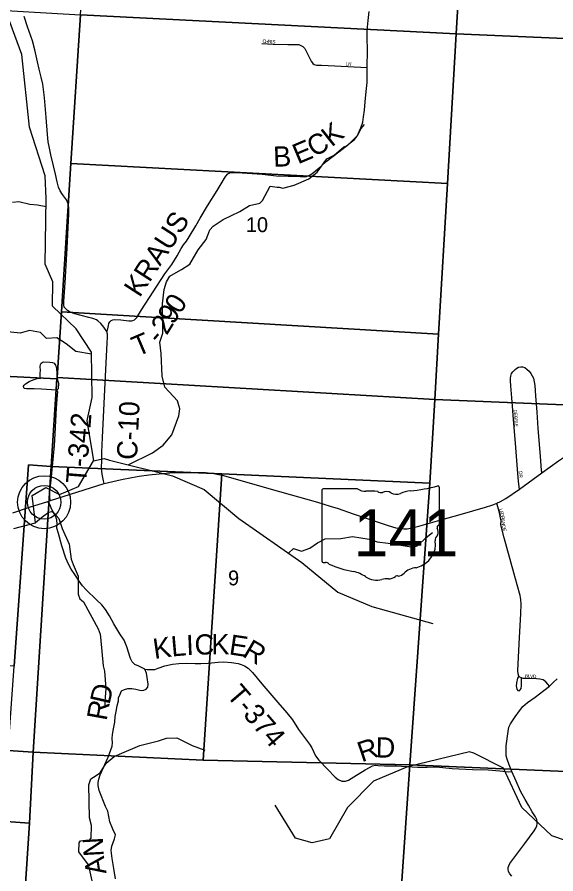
# Model space of a CAD drawing. Extents: x 1878108 to 2183446, y 146837 to 508383.
# Drawn here: x 2034284 to 2042273, y 285647 to 298352 of the extents above; entities that cross this region are included whole.
import ezdxf

# ---------------------------------------------------------------- set-up
doc = ezdxf.new("R2010")
doc.units = 0
for name, color, linetype in [('GM_X_County_Road', 7, 'Continuous'), ('GM_X_County_Road_Text', 7, 'Continuous'), ('GM_X_County_Subdivision', 7, 'Continuous'), ('GM_X_County_Subdivision_Text', 7, 'Continuous'), ('GM_X_Minor_River', 7, 'Continuous'), ('GM_X_Section', 7, 'Continuous'), ('GM_X_Section_Text', 7, 'Continuous'), ('GM_X_State_Location', 7, 'Continuous'), ('GM_X_State_Route', 7, 'Continuous'), ('GM_X_State_Shield', 7, 'Continuous'), ('GM_X_Township_Road', 7, 'Continuous'), ('GM_X_Township_Road_Text', 7, 'Continuous'), ('GM_X_Township_ROW', 7, 'Continuous'), ('GM_X_Township_Subdivision', 7, 'Continuous'), ('GM_X_Township_Subdivision_Text', 7, 'Continuous'), ('GM_X_Unincorporated', 7, 'Continuous'), ('GM_X_Unincorporated_Location', 7, 'Continuous')]:
    doc.layers.add(name, color=color, linetype=linetype)

msp = doc.modelspace()

# ---------------------------------------------------------------- linework, layer by layer
at = {"layer": 'GM_X_County_Road'}
for points in [[(2035574, 291435), (2035563, 291476), (2035547, 291576), (2035537, 291665), (2035538, 291780), (2035540, 291899), (2035551, 292117), (2035565, 292421), (2035590, 292927), (2035619, 293516), (2035622, 293605), (2035622, 293649), (2035621, 293666), (2035618, 293677), (2035613, 293689), (2035568, 293756), (2035524, 293808), (2035483, 293846), (2035459, 293861), (2035408, 293885), (2035347, 293900), (2035232, 293925), (2035138, 293952), (2035073, 293979), (2035031, 294002), (2035002, 294029), (2034983, 294053), (2034977, 294085), (2034979, 294140), (2034998, 294411), (2035026, 294924), (2035050, 295433), (2035050, 295525), (2035047, 295557), (2035040, 295585), (2035017, 295641), (2034956, 295723), (2034920, 295778), (2034899, 295832), (2034877, 295909), (2034854, 296023), (2034826, 296148), (2034784, 296312), (2034762, 296410), (2034744, 296505), (2034735, 296611), (2034714, 296862), (2034696, 297101), (2034687, 297198), (2034665, 297358), (2034643, 297463), (2034613, 297583), (2034587, 297688), (2034547, 297868), (2034511, 298002), (2034440, 298207), (2034390, 298364)], [(2041619, 285610), (2041589, 285648), (2041570, 285684), (2041563, 285711), (2041564, 285741), (2041573, 285768), (2041589, 285801), (2041813, 286096), (2041953, 286285), (2041976, 286324), (2041992, 286360), (2041996, 286390), (2041996, 286422), (2041988, 286454), (2041971, 286490), (2041923, 286568), (2041865, 286665), (2041815, 286750), (2041750, 286872), (2041684, 287020), (2041622, 287166), (2041582, 287266), (2041549, 287350), (2041538, 287396), (2041534, 287457), (2041537, 287547), (2041563, 287756), (2041577, 287820), (2041600, 287873), (2041669, 287975), (2041731, 288064), (2041784, 288129), (2041852, 288189), (2041964, 288266), (2042096, 288364), (2042177, 288431), (2042240, 288488), (2042293, 288539)]]:
    msp.add_lwpolyline(points, dxfattribs=at)
at = {"layer": 'GM_X_County_Subdivision'}
for points in [[(2041650, 290109), (2041649, 290111), (2041507, 290628), (2041465, 290782), (2041457, 290830), (2041463, 290880), (2041454, 290925), (2041435, 290999), (2041399, 291142)], [(2042177, 288431), (2042153, 288460), (2042123, 288493), (2042083, 288522), (2042034, 288535), (2041987, 288540), (2041822, 288545), (2041787, 288546), (2041764, 288552), (2041737, 288562), (2041722, 288579), (2041713, 288615), (2041711, 288659), (2041728, 289057), (2041751, 289510), (2041758, 289647), (2041755, 289716), (2041742, 289774), (2041701, 289931), (2041650, 290109)]]:
    msp.add_lwpolyline(points, dxfattribs=at)
at = {"layer": 'GM_X_Minor_River'}
for points in [[(2035420, 291774), (2035321, 292370), (2035397, 292713), (2035388, 293384), (2035161, 293729), (2034810, 294064), (2034813, 294425), (2034699, 294690), (2034715, 295662), (2034702, 296001), (2034468, 296720), (2034354, 297797), (2034057, 298606), (2033832, 298908), (2032821, 299288), (2032746, 299356), (2032547, 299558), (2031806, 299632), (2030822, 299022), (2030710, 298971)], [(2035932, 291711), (2036291, 291890), (2036448, 292003), (2036576, 292157), (2036684, 292440), (2036698, 292545), (2036660, 292663), (2036476, 292864), (2036434, 293026), (2036422, 293365), (2036400, 293530), (2036446, 293667), (2036442, 294098), (2036464, 294315), (2036498, 294427), (2036550, 294510), (2036677, 294586), (2036723, 294612), (2036847, 294689), (2036969, 294902), (2037085, 295056), (2037111, 295118), (2037141, 295197), (2037191, 295253), (2037337, 295351), (2037586, 295470), (2037728, 295559), (2037882, 295595), (2037924, 295633), (2038034, 295844), (2038140, 295832), (2038168, 295830), (2038226, 295818), (2038394, 295860), (2038609, 295955), (2038731, 296053), (2038877, 296250), (2038983, 296307), (2039131, 296427), (2039185, 296451), (2039337, 296604), (2039383, 296696), (2039437, 296759)], [(2034713, 295538), (2034587, 295565), (2034475, 295573), (2034311, 295611), (2034217, 295605)], [(2035388, 293356), (2035155, 293394), (2035011, 293508), (2034871, 293595), (2034721, 293586), (2034631, 293677), (2034469, 293705), (2034327, 293666), (2034096, 293690)], [(2034234, 290769), (2034559, 290852), (2034506, 291258), (2034711, 291376), (2034915, 291272), (2035192, 291391), (2035417, 291773), (2035575, 291805), (2035652, 291781), (2036587, 291551), (2037057, 291345), (2037571, 290915), (2038506, 290266), (2039041, 289826), (2039545, 289610), (2040448, 289361)], [(2034559, 290856), (2034668, 290949), (2034756, 291013), (2034794, 291023), (2034826, 291007), (2034904, 290915), (2034954, 290769), (2035058, 290534), (2035088, 290313), (2035114, 290237), (2035190, 290064), (2035188, 289795), (2035212, 289727), (2035238, 289707), (2035266, 289683), (2035488, 289280), (2035514, 289203), (2035522, 289157), (2035558, 288732), (2035582, 288653), (2035598, 288396), (2035584, 288204), (2035585, 288111)], [(2038310, 290403), (2038384, 290471), (2038499, 290433), (2038623, 290475), (2038739, 290554), (2038853, 290616), (2039083, 290620), (2039259, 290649), (2039503, 290609), (2039623, 290569), (2039784, 290551), (2040160, 290493), (2040228, 290515), (2040348, 290636), (2040442, 290710)], [(2035408, 285499), (2035358, 285720), (2035342, 285782), (2035200, 285975), (2035206, 286108), (2035222, 286136), (2035257, 286142), (2035347, 286138), (2035383, 286178), (2035387, 286363), (2035359, 286477), (2035347, 286965), (2035377, 287055), (2035419, 287083), (2035517, 287144), (2035605, 287290), (2035721, 287387), (2035837, 287437), (2036102, 287552), (2036380, 287620), (2036500, 287657), (2036654, 287665), (2036882, 287549), (2037070, 287483)], [(2042650, 286062), (2042213, 286213), (2041767, 286630), (2041495, 287214), (2041057, 287439), (2040994, 287454), (2040073, 287232), (2039567, 287019), (2039181, 286633), (2038915, 286167), (2038661, 286107), (2038411, 286175), (2038112, 286665)]]:
    msp.add_lwpolyline(points, dxfattribs=at)
at = {"layer": 'GM_X_Section'}
for points in [[(2035585, 303826), (2041118, 303517), (2040795, 298103), (2035225, 298386)], [(2046609, 303278), (2046305, 297866), (2040795, 298103), (2041118, 303517)], [(2029779, 298709), (2035225, 298386), (2035082, 296182), (2034940, 293984), (2034876, 293007), (2034874, 292988), (2031725, 293147), (2029398, 293257), (2029470, 294278), (2029625, 296465)], [(2035225, 298386), (2040795, 298103), (2040666, 295883), (2035082, 296182)], [(2046305, 297866), (2045974, 292455), (2040478, 292684), (2040533, 293649), (2040666, 295883), (2040795, 298103)], [(2040666, 295883), (2040533, 293649), (2034940, 293984), (2035082, 296182)], [(2034940, 293984), (2040533, 293649), (2040478, 292684), (2034876, 293007)], [(2031725, 293147), (2034874, 292988), (2034791, 291686), (2034454, 291714), (2034239, 288727), (2031488, 288885)], [(2034874, 292988), (2034876, 293007), (2040478, 292684), (2040403, 291443), (2037322, 291577), (2034791, 291686)], [(2040478, 292684), (2045974, 292455), (2045911, 291315), (2045833, 290000), (2045733, 288326), (2045657, 287027), (2040107, 287266), (2040403, 291443)], [(2034791, 291686), (2034520, 287451), (2034149, 287476), (2034239, 288727), (2034454, 291714)], [(2037322, 291577), (2037041, 287333), (2034520, 287451), (2034791, 291686)], [(2040403, 291443), (2040107, 287266), (2037041, 287333), (2037322, 291577)], [(2029045, 287824), (2034149, 287476), (2034520, 287451), (2034467, 286399), (2028978, 286796)], [(2034520, 287451), (2037041, 287333), (2040107, 287266), (2039736, 281878), (2036885, 282012), (2034179, 282012), (2034325, 284218), (2034467, 286399)], [(2040107, 287266), (2045657, 287027), (2045601, 286154), (2045400, 282821), (2045329, 281630), (2039736, 281878)], [(2034467, 286399), (2034325, 284218), (2028837, 284633), (2028978, 286796)]]:
    msp.add_lwpolyline(points, close=True, dxfattribs=at)
at = {"layer": 'GM_X_State_Route'}
for points in [[(2041351, 291124), (2041399, 291142), (2041454, 291168), (2041529, 291213), (2041732, 291354), (2042063, 291595), (2042313, 291774), (2042399, 291832), (2042480, 291871), (2042546, 291893), (2042619, 291912), (2042687, 291921), (2042779, 291926), (2042853, 291923), (2042953, 291917), (2043062, 291907), (2043182, 291901), (2043282, 291902), (2043341, 291907), (2043392, 291918), (2043453, 291933), (2043519, 291954), (2043584, 291979), (2043594, 291984)], [(2034223, 291001), (2034469, 291085), (2034742, 291171), (2034779, 291183), (2035574, 291435), (2035832, 291497), (2035985, 291526), (2036095, 291547), (2036236, 291566), (2036390, 291581), (2036547, 291593), (2036735, 291600), (2036938, 291599), (2037079, 291597), (2037155, 291591), (2037200, 291584), (2037246, 291574), (2037325, 291558), (2037690, 291456), (2038049, 291354), (2038740, 291159), (2038927, 291101), (2039044, 291065), (2039269, 290988), (2039669, 290851), (2039787, 290812), (2039899, 290778), (2039960, 290767), (2040017, 290763), (2040067, 290765), (2040137, 290778), (2040242, 290804), (2040585, 290903), (2040852, 290978), (2041228, 291086), (2041324, 291115), (2041351, 291124)]]:
    msp.add_lwpolyline(points, dxfattribs=at)
at = {"layer": 'GM_X_State_Shield'}
for p, q in [((2039331, 291355), (2038822, 291355)), ((2040545, 290829), (2040545, 291382)), ((2038804, 291337), (2038804, 290281)), ((2040544, 290829), (2040545, 290829))]:
    msp.add_line(p, q, dxfattribs=at)
for centre, major_axis, start_param, end_param in [((2038824, 291339), (20.2, 0), 1.712693, 3.28349), ((2039453, 291478), (196, 0), 4.042523, 4.731795), ((2039925, 292796), (1845, 0), 4.814394, 5.042369), ((2040525, 291384), (19.4, 0), 6.141152, 7.989035), ((2039517, 290762), (702, 0), 1.404758, 1.657858), ((2039677, 291345), (56.4, 0), 3.836095, 5.185415), ((2039760, 291223), (117, 0), 0.950623, 2.079405), ((2039911, 291390), (141, 0), 4.081561, 5.145723), ((2040160, 291033), (371, 0), 1.699011, 2.107814), ((2040540, 290788), (30, 0), 1.883978, 3.671073), ((2040349, 290718), (180, 0), 5.934695, 6.695948), ((2040524, 290827), (20.7, 0), 5.05454, 6.418171), ((2040028, 290527), (462, 0), 5.101752, 6.440018), ((2040614, 290598), (131, 0), 2.387724, 3.262537), ((2038825, 290278), (20.3, 0), 3.00124, 4.508301), ((2038828, 290386), (155, 0), 4.665946, 4.897461), ((2038859, 290220), (56, 0), 0.519207, 1.627899), ((2039566, 291169), (1333, 0), 4.195997, 4.488961), ((2039169, 289806), (417, 0), 0.823519, 1.323587), ((2039902, 290178), (149, 0), 4.937069, 5.64225), ((2040223, 289984), (253, 0), 1.647645, 2.488434), ((2039620, 290214), (265, 0), 4.026481, 4.996735), ((2039773, 289849), (217, 0), 1.495662, 1.94098), ((2039792, 290135), (141, 0), 4.691044, 5.507374), ((2039919, 290033), (39.7, 0), 1.147584, 2.315152)]:
    msp.add_ellipse(centre, major_axis=major_axis, ratio=0.8, start_param=start_param, end_param=end_param, dxfattribs=at)
at = {"layer": 'GM_X_Township_Road'}
for points in [[(2039200, 296467), (2039288, 296539), (2039325, 296587), (2039381, 296712), (2039410, 296796), (2039419, 296875), (2039434, 296971), (2039447, 297095), (2039457, 297202), (2039464, 297296), (2039475, 297384), (2039474, 297478), (2039477, 297555), (2039477, 297605), (2039480, 297862), (2039473, 298052), (2039475, 298130), (2039480, 298201), (2039491, 298301), (2039503, 298438)], [(2038308, 295992), (2038422, 295992), (2038538, 295986), (2038574, 295989), (2038601, 295999), (2038639, 296020), (2038677, 296049), (2038791, 296144), (2038866, 296210), (2039054, 296355), (2039189, 296458), (2039200, 296467)], [(2035613, 293689), (2035625, 293710), (2035631, 293732), (2035632, 293753), (2035637, 293780), (2035646, 293807), (2035661, 293835), (2035678, 293852), (2035704, 293864), (2035734, 293867), (2035823, 293862), (2035939, 293848), (2035978, 293847), (2036001, 293851), (2036027, 293865), (2036057, 293900), (2036127, 294009), (2036475, 294545), (2036577, 294684), (2036655, 294814), (2036717, 294922), (2036753, 294975), (2036795, 295032), (2036834, 295094), (2036933, 295258), (2036999, 295371), (2037107, 295554), (2037250, 295783), (2037326, 295904), (2037358, 295962), (2037380, 295995), (2037409, 296026), (2037437, 296042), (2037468, 296050), (2037547, 296048), (2037919, 296023), (2038130, 296001), (2038304, 295992), (2038308, 295992)], [(2034883, 292970), (2034884, 292967), (2034896, 292926), (2034891, 292840), (2034875, 292820)], [(2034847, 292174), (2034868, 292558), (2034885, 292750)], [(2034779, 291183), (2034770, 291224), (2034768, 291320), (2034787, 291487), (2034837, 291997), (2034847, 292174)], [(2036180, 288681), (2036180, 288681), (2036088, 288729), (2036031, 288754), (2035990, 288789), (2035964, 288839), (2035909, 289014), (2035870, 289112), (2035809, 289206), (2035717, 289356), (2035652, 289471), (2035597, 289567), (2035542, 289636), (2035463, 289709), (2035308, 289857), (2035254, 289919), (2035205, 289988), (2035138, 290087), (2035086, 290167), (2035044, 290241), (2035008, 290330), (2034949, 290512), (2034899, 290692), (2034875, 290774), (2034877, 290834), (2034872, 290898), (2034852, 290956), (2034803, 291040), (2034766, 291135), (2034742, 291171)], [(2035745, 285575), (2035721, 285695), (2035692, 285875), (2035678, 285992), (2035690, 286057), (2035729, 286168), (2035745, 286226), (2035701, 286311), (2035661, 286417), (2035630, 286578), (2035595, 286647), (2035502, 286883), (2035487, 286955), (2035485, 287000), (2035495, 287049), (2035518, 287114), (2035636, 287376), (2035695, 287538), (2035700, 287592), (2035694, 287656), (2035700, 287715), (2035714, 287799), (2035734, 287895), (2035736, 287981), (2035751, 288054), (2035768, 288139), (2035785, 288214), (2035789, 288258), (2035811, 288314), (2035834, 288359), (2035876, 288381), (2035925, 288394), (2035987, 288394), (2036045, 288384), (2036124, 288367), (2036165, 288372), (2036200, 288387), (2036220, 288417), (2036229, 288461), (2036212, 288559), (2036201, 288624), (2036180, 288681)], [(2036180, 288681), (2036213, 288677), (2036252, 288675), (2036327, 288679), (2036377, 288696), (2036476, 288731), (2036590, 288755), (2036683, 288768), (2036793, 288771), (2036926, 288766), (2037007, 288768), (2037115, 288772), (2037266, 288786), (2037350, 288789), (2037464, 288780), (2037562, 288768), (2037607, 288753), (2037656, 288732), (2037712, 288697), (2037772, 288632), (2037912, 288465), (2038150, 288186), (2038285, 288033), (2038367, 287933), (2038458, 287787), (2038621, 287569), (2038655, 287516), (2038710, 287398), (2038756, 287334), (2038885, 287200), (2038998, 287080), (2039046, 287047), (2039100, 287023), (2039151, 287021), (2039198, 287037), (2039276, 287084), (2039446, 287190), (2039509, 287223), (2039556, 287247), (2039597, 287258), (2039640, 287256), (2039733, 287249), (2039904, 287248), (2040221, 287229), (2040366, 287230), (2040501, 287232), (2040733, 287211), (2041035, 287194), (2041269, 287187), (2041443, 287173), (2041571, 287160), (2041622, 287166)]]:
    msp.add_lwpolyline(points, dxfattribs=at)
at = {"layer": 'GM_X_Township_ROW'}
msp.add_lwpolyline([(2034885, 292750), (2034889, 292793), (2034875, 292820), (2034796, 292825), (2034645, 292834), (2034538, 292839), (2034424, 292840), (2034396, 292845), (2034382, 292857), (2034380, 292878), (2034387, 292896), (2034406, 292914), (2034463, 292947), (2034523, 292974), (2034582, 292995), (2034603, 292996), (2034632, 292993), (2034627, 293034), (2034627, 293072), (2034630, 293114), (2034627, 293169), (2034631, 293201), (2034640, 293221), (2034657, 293231), (2034673, 293238), (2034769, 293234), (2034809, 293229), (2034833, 293219), (2034855, 293191), (2034866, 293150), (2034873, 293065), (2034877, 292997), (2034883, 292970)], dxfattribs=at)
at = {"layer": 'GM_X_Township_Subdivision'}
for points in [[(2037912, 297959), (2038081, 297950), (2038296, 297946), (2038424, 297948), (2038463, 297946), (2038493, 297933), (2038522, 297916), (2038548, 297886), (2038642, 297698), (2038667, 297667), (2038689, 297651), (2038725, 297641), (2038797, 297640), (2038994, 297631), (2039477, 297605)], [(2041732, 291354), (2041720, 291467), (2041705, 291646), (2041679, 291972), (2041639, 292448), (2041630, 292583), (2041618, 292704), (2041606, 292884), (2041598, 292958), (2041598, 292997), (2041604, 293028), (2041616, 293065), (2041636, 293093), (2041667, 293127), (2041694, 293146), (2041719, 293159), (2041751, 293166), (2041780, 293164), (2041814, 293154), (2041846, 293128), (2041875, 293101), (2041900, 293069), (2041920, 293034), (2041940, 292997), (2041953, 292945), (2041961, 292887), (2041966, 292817), (2041970, 292732), (2041980, 292616), (2041989, 292495), (2042002, 292337), (2042007, 292257), (2042021, 292074), (2042038, 291841), (2042055, 291627), (2042063, 291595)], [(2041690, 288472), (2041685, 288437), (2041687, 288408), (2041693, 288386), (2041709, 288364), (2041728, 288362), (2041745, 288375), (2041759, 288395), (2041764, 288434), (2041763, 288512), (2041764, 288552)], [(2041722, 288579), (2041705, 288548), (2041691, 288482), (2041690, 288472)]]:
    msp.add_lwpolyline(points, dxfattribs=at)
at = {"layer": 'GM_X_Unincorporated'}
for radius in [393, 249]:
    msp.add_circle((2034685, 291158), radius, dxfattribs=at)
at = {"layer": 'GM_X_Unincorporated_Location'}
msp.add_line((2034685, 291158), (2034685, 291158), dxfattribs=at)

# ---------------------------------------------------------------- texts
at = {"layer": 'GM_X_County_Road_Text'}
msp.add_text('C-10', height=300, rotation=87.3274, dxfattribs=at).set_placement((2036061, 291781))
at = {"layer": 'GM_X_County_Subdivision_Text'}
for s, rotation, p in [('L', 282.2532, (2041432, 291058)), ('E', 282.2532, (2041439, 291024)), ('G', 282.2565, (2041447, 290990)), ('R', 282.2338, (2041456, 290947)), ('A', 277.2769, (2041464, 290909)), ('N', 270.0874, (2041470, 290867)), ('D', 282.9637, (2041471, 290811)), ('E', 285.6491, (2041482, 290765)), ('B', 357.0842, (2041815, 288557)), ('L', 357.0748, (2041854, 288555)), ('V', 357.0557, (2041890, 288554)), ('D', 357.0784, (2041933, 288551))]:
    msp.add_text(s, height=50, rotation=rotation, dxfattribs=at).set_placement(p)
at = {"layer": 'GM_X_Section_Text'}
for s, p in [('10', (2037676, 295164)), ('9', (2037412, 289925))]:
    msp.add_text(s, height=221, rotation=0, dxfattribs=at).set_placement(p)
at = {"layer": 'GM_X_State_Location'}
for s in ['s', 'r']:
    msp.add_text(s, height=1, dxfattribs=at).set_placement((2039655, 290739))
msp.add_text('141', height=1, rotation=0, dxfattribs=at).set_placement((2039302, 290666))
at = {"layer": 'GM_X_State_Shield'}
msp.add_text('141', height=696.1, dxfattribs=at).set_placement((2039272, 290355))
at = {"layer": 'GM_X_Township_Road_Text'}
for s, rotation, p in [('K', 38.4708, (2038947, 296418)), ('C', 28.8789, (2038686, 296269)), ('B', 2.069, (2038086, 296132)), ('E', 22.8819, (2038448, 296167)), ('KRAUS', 57.0662, (2036101, 294182)), ('0', 56.9277, (2036699, 293935)), ('9', 57.0734, (2036599, 293780)), ('2', 58.3651, (2036503, 293624)), ('T', 23.1688, (2036065, 293314)), ('-', 48.5922, (2036388, 293487)), ('T-342', 85.5174, (2035306, 291427)), ('I', 2.4909, (2036798, 288889)), ('C', 1.8972, (2036920, 288894)), ('K', 0.1056, (2037164, 288902)), ('E', 351.3487, (2037416, 288903)), ('K', 8.2537, (2036321, 288832)), ('L', 5.0509, (2036578, 288869)), ('R', 329.4519, (2037610, 288880)), ('D', 77.1353, (2035653, 288147)), ('T-374', 310.6916, (2037376, 288292)), ('R', 79.7311, (2035610, 287908)), ('D', 359.3188, (2039600, 287373)), ('R', 18.7052, (2039393, 287299)), ('N', 93.1707, (2035571, 285909)), ('A', 98.976, (2035611, 285656))]:
    msp.add_text(s, height=300, rotation=rotation, dxfattribs=at).set_placement(p)
at = {"layer": 'GM_X_Township_Subdivision_Text'}
for s, rotation, p in [('C', 355.4784, (2037921, 297973)), ('H', 355.4999, (2037961, 297970)), ('R', 355.509, (2038005, 297967)), ('I', 355.494, (2038044, 297964)), ('S', 357.5684, (2038068, 297962)), ('LN', 356.9884, (2039153, 297635)), ('DEBBIE', 273.4318, (2041647, 292530)), ('DR', 276.0168, (2041722, 291616))]:
    msp.add_text(s, height=50, rotation=rotation, dxfattribs=at).set_placement(p)

doc.saveas('drawing.dxf')
